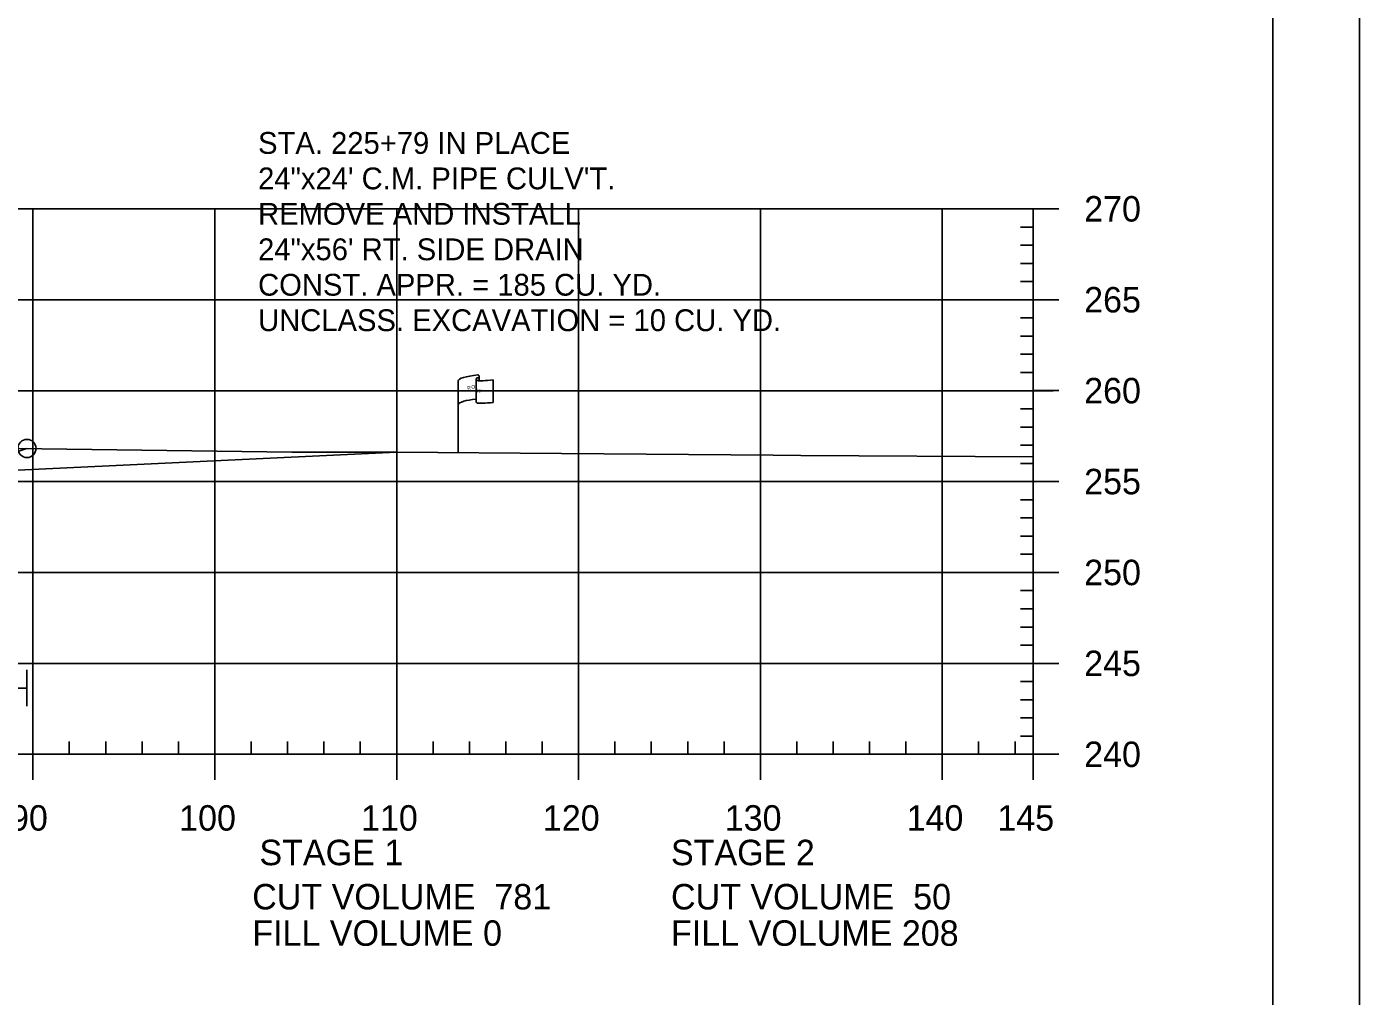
# Model space of a CAD drawing. Extents: x 1365647 to 1367999, y 387113 to 400173.
# Drawn here: x 1365983.7 to 1366057, y 391746.2 to 391799.5 of the extents above; entities that cross this region are included whole.
import ezdxf

# ---------------------------------------------------------------- set-up
doc = ezdxf.new("R2010")
doc.units = 0
for name, color, linetype in [('E_Existing ROW', 7, 'Continuous'), ('R_Axis', 7, 'Continuous'), ('R_Axis Annot', 7, 'Continuous'), ('R_Border', 7, 'Continuous'), ('R_Draft', 7, 'Continuous'), ('R_Drive', 7, 'Continuous'), ('R_Exist Surface', 7, 'Continuous'), ('R_Grid', 7, 'Continuous'), ('R_No Plot', 7, 'Continuous'), ('R_Proposed Const Limits', 7, 'Continuous'), ('R_Water', 7, 'Continuous')]:
    doc.layers.add(name, color=color, linetype=linetype)

msp = doc.modelspace()

# ---------------------------------------------------------------- linework, layer by layer
at = {"layer": 'E_Existing ROW'}
for p, q in [((1366008.471, 391780.105), (1366008.471, 391780.091)), ((1366008.471, 391780.091), (1366008.471, 391778.865)), ((1366008.638, 391780.261), (1366008.638, 391780.021)), ((1366009.406, 391780.067), (1366009.406, 391778.827)), ((1366007.475, 391776.06), (1366007.475, 391780.01))]:
    msp.add_line(p, q, dxfattribs=at)
for centre, radius, start, end in [((1366008.549, 391780.105), 0.078, 88.6458, 274.28284), ((1366008.56, 391780.261), 0.0783, 263.07118, 93.95638), ((1366008.549, 391778.865), 0.0783, 180, 273.95638)]:
    msp.add_arc(centre, radius, start, end, dxfattribs=at)
for centre, major_axis, ratio, start_param, end_param in [((1366009.058, 391780.054), (-1.582, -0.043), 0.19887, 5.030368, 6.283185), ((1366009.765, 391780.169), (-1.227, -0.134), 0.052933, 0.159456, 1.268315), ((1366009.052, 391778.736), (-1.582, -0.043), 0.19887, 5.083035, 6.194897), ((1366009.765, 391778.929), (-1.227, -0.134), 0.052933, 0.159456, 1.268315)]:
    msp.add_ellipse(centre, major_axis=major_axis, ratio=ratio, start_param=start_param, end_param=end_param, dxfattribs=at)
at = {"layer": 'R_Axis'}
for p, q in [((1366039.095, 391759.477), (1366039.095, 391789.477)), ((1366040.495, 391789.477), (1366039.095, 391789.477)), ((1366039.095, 391788.477), (1366038.395, 391788.477)), ((1366039.095, 391787.477), (1366038.395, 391787.477)), ((1366039.095, 391786.477), (1366038.395, 391786.477)), ((1366039.095, 391785.477), (1366038.395, 391785.477)), ((1366040.495, 391784.477), (1366039.095, 391784.477)), ((1366039.095, 391783.477), (1366038.395, 391783.477)), ((1366039.095, 391782.477), (1366038.395, 391782.477)), ((1366039.095, 391781.477), (1366038.395, 391781.477)), ((1366039.095, 391780.477), (1366038.395, 391780.477)), ((1366040.495, 391779.477), (1366039.095, 391779.477)), ((1366039.095, 391778.477), (1366038.395, 391778.477)), ((1366039.095, 391777.477), (1366038.395, 391777.477)), ((1366039.095, 391776.477), (1366038.395, 391776.477)), ((1366039.095, 391775.477), (1366038.395, 391775.477)), ((1366040.495, 391774.477), (1366039.095, 391774.477)), ((1366039.095, 391773.477), (1366038.395, 391773.477)), ((1366039.095, 391772.477), (1366038.395, 391772.477)), ((1366039.095, 391771.477), (1366038.395, 391771.477)), ((1366039.095, 391770.477), (1366038.395, 391770.477)), ((1366040.495, 391769.477), (1366039.095, 391769.477)), ((1366039.095, 391768.477), (1366038.395, 391768.477)), ((1366039.095, 391767.477), (1366038.395, 391767.477)), ((1366039.095, 391766.477), (1366038.395, 391766.477)), ((1366039.095, 391765.477), (1366038.395, 391765.477)), ((1366040.495, 391764.477), (1366039.095, 391764.477)), ((1366039.095, 391763.477), (1366038.395, 391763.477)), ((1366039.095, 391762.477), (1366038.395, 391762.477)), ((1366039.095, 391761.477), (1366038.395, 391761.477)), ((1366039.095, 391760.477), (1366038.395, 391760.477)), ((1365986.095, 391759.477), (1365986.095, 391760.177)), ((1365988.095, 391759.477), (1365988.095, 391760.177)), ((1365990.095, 391759.477), (1365990.095, 391760.177)), ((1365992.095, 391759.477), (1365992.095, 391760.177)), ((1365996.095, 391759.477), (1365996.095, 391760.177)), ((1365998.095, 391759.477), (1365998.095, 391760.177)), ((1366000.095, 391759.477), (1366000.095, 391760.177)), ((1366002.095, 391759.477), (1366002.095, 391760.177)), ((1366006.095, 391759.477), (1366006.095, 391760.177)), ((1366008.095, 391759.477), (1366008.095, 391760.177)), ((1366010.095, 391759.477), (1366010.095, 391760.177)), ((1366012.095, 391759.477), (1366012.095, 391760.177)), ((1366016.095, 391759.477), (1366016.095, 391760.177)), ((1366018.095, 391759.477), (1366018.095, 391760.177)), ((1366020.095, 391759.477), (1366020.095, 391760.177)), ((1366022.095, 391759.477), (1366022.095, 391760.177)), ((1366026.095, 391759.477), (1366026.095, 391760.177)), ((1366028.095, 391759.477), (1366028.095, 391760.177)), ((1366030.095, 391759.477), (1366030.095, 391760.177)), ((1366032.095, 391759.477), (1366032.095, 391760.177)), ((1366036.095, 391759.477), (1366036.095, 391760.177)), ((1366038.095, 391759.477), (1366038.095, 391760.177)), ((1365749.095, 391759.477), (1366039.095, 391759.477)), ((1365984.095, 391758.077), (1365984.095, 391759.477)), ((1365994.095, 391758.077), (1365994.095, 391759.477)), ((1366004.095, 391758.077), (1366004.095, 391759.477)), ((1366014.095, 391758.077), (1366014.095, 391759.477)), ((1366024.095, 391758.077), (1366024.095, 391759.477)), ((1366034.095, 391758.077), (1366034.095, 391759.477)), ((1366039.095, 391758.077), (1366039.095, 391759.477)), ((1366040.495, 391759.477), (1366039.095, 391759.477))]:
    msp.add_line(p, q, dxfattribs=at)
at = {"layer": 'R_Border'}
msp.add_line((1366052.275, 391643.477), (1366052.275, 391848.937), dxfattribs=at)
at = {"layer": 'R_Drive'}
msp.add_line((1365948.556, 391773.478), (1366004.086, 391776.087), dxfattribs=at)
at = {"layer": 'R_Exist Surface'}
msp.add_lwpolyline([(1365974.67, 391776.424), (1365984.583, 391776.285), (1365998.337, 391776.096), (1366004.086, 391776.087), (1366013.162, 391776.014), (1366024.795, 391775.92), (1366026.309, 391775.916), (1366039.095, 391775.838)], dxfattribs=at)
at = {"layer": 'R_Grid'}
for p, q in [((1365749.095, 391789.477), (1366039.095, 391789.477)), ((1365984.095, 391759.477), (1365984.095, 391789.477)), ((1365994.095, 391759.477), (1365994.095, 391789.477)), ((1366004.095, 391759.477), (1366004.095, 391789.477)), ((1366014.095, 391759.477), (1366014.095, 391789.477)), ((1366024.095, 391759.477), (1366024.095, 391789.477)), ((1366034.095, 391759.477), (1366034.095, 391789.477)), ((1366039.095, 391759.477), (1366039.095, 391789.477)), ((1365749.095, 391784.477), (1366039.095, 391784.477)), ((1365750.198, 391779.473), (1366040.198, 391779.473)), ((1365749.095, 391774.477), (1366039.095, 391774.477)), ((1365749.095, 391769.477), (1366039.095, 391769.477)), ((1365749.095, 391764.477), (1366039.095, 391764.477)), ((1365749.095, 391759.477), (1366039.095, 391759.477))]:
    msp.add_line(p, q, dxfattribs=at)
at = {"layer": 'R_No Plot'}
msp.add_lwpolyline([(1365723.687, 391852.831), (1366057.027, 391852.831), (1366057.027, 391639.494), (1365723.687, 391639.494)], close=True, dxfattribs=at)
msp.add_circle((1365983.765, 391776.297), 0.5, dxfattribs=at)
msp.add_circle((1365983.765, 391776.297), 0.5, dxfattribs=at)
at = {"layer": 'R_Proposed Const Limits'}
msp.add_lwpolyline([(1365960.241, 391768.456), (1365983.765, 391776.297)], dxfattribs=at)
at = {"layer": 'R_Water'}
for p, q in [((1365983.765, 391762.117), (1365983.765, 391764.117)), ((1365881.111, 391763.117), (1365983.765, 391763.117))]:
    msp.add_line(p, q, dxfattribs=at)

# ---------------------------------------------------------------- texts
at = {"layer": 'E_Existing ROW'}
for s, height, rotation, p in [('R ', 0.2, 9.98841, (1366007.995, 391779.512)), (' O', 0.2, 9.98841, (1366008.141, 391779.557)), ('W', 0.2, 351.17882, (1366008.47, 391779.388)), ('DWB 11-9-07', 0.001, 90, (1366008.638, 391780.021)), ('DWB 11-9-07', 0.001, 5.07169, (1366009.396, 391778.827)), ('DWB 11-9-07', 0.001, 90, (1366007.475, 391776.06))]:
    msp.add_text(s, height=height, rotation=rotation, dxfattribs=at).set_placement(p)
at = {"layer": 'R_Axis Annot'}
for s, p in [('270', (1366041.895, 391788.777)), ('265', (1366041.895, 391783.777)), ('260', (1366041.895, 391778.777)), ('255', (1366041.895, 391773.777)), ('250', (1366041.895, 391768.777)), ('245', (1366041.895, 391763.777)), ('240', (1366041.895, 391758.777)), ('90', (1365982.833, 391755.277)), ('100', (1365992.133, 391755.277)), ('110', (1366002.133, 391755.277)), ('120', (1366012.133, 391755.277)), ('130', (1366022.133, 391755.277)), ('140', (1366032.133, 391755.277)), ('145', (1366037.121, 391755.277)), ('STAGE 1', (1365996.548, 391753.376)), ('STAGE 2', (1366019.176, 391753.376)), ('CUT VOLUME  781', (1365996.152, 391750.943)), ('CUT VOLUME  50', (1366019.178, 391750.943)), ('FILL VOLUME 0', (1365996.152, 391748.943)), ('FILL VOLUME 208', (1366019.178, 391748.943))]:
    msp.add_text(s, height=1.4, dxfattribs=at).set_placement(p)
at = {"layer": 'R_Draft'}
for s, p in [('STA. 225+79 IN PLACE', (1365996.474, 391792.5)), ('24"x24\' C.M. PIPE CULV\'T.', (1365996.474, 391790.55)), ('REMOVE AND INSTALL ', (1365996.474, 391788.6)), ('24"x56\' RT. SIDE DRAIN', (1365996.474, 391786.65)), ('CONST. APPR. = 185 CU. YD.', (1365996.474, 391784.7)), ('UNCLASS. EXCAVATION = 10 CU. YD.', (1365996.474, 391782.75))]:
    msp.add_text(s, height=1.2, rotation=360, dxfattribs=at).set_placement(p)

doc.saveas('drawing.dxf')
